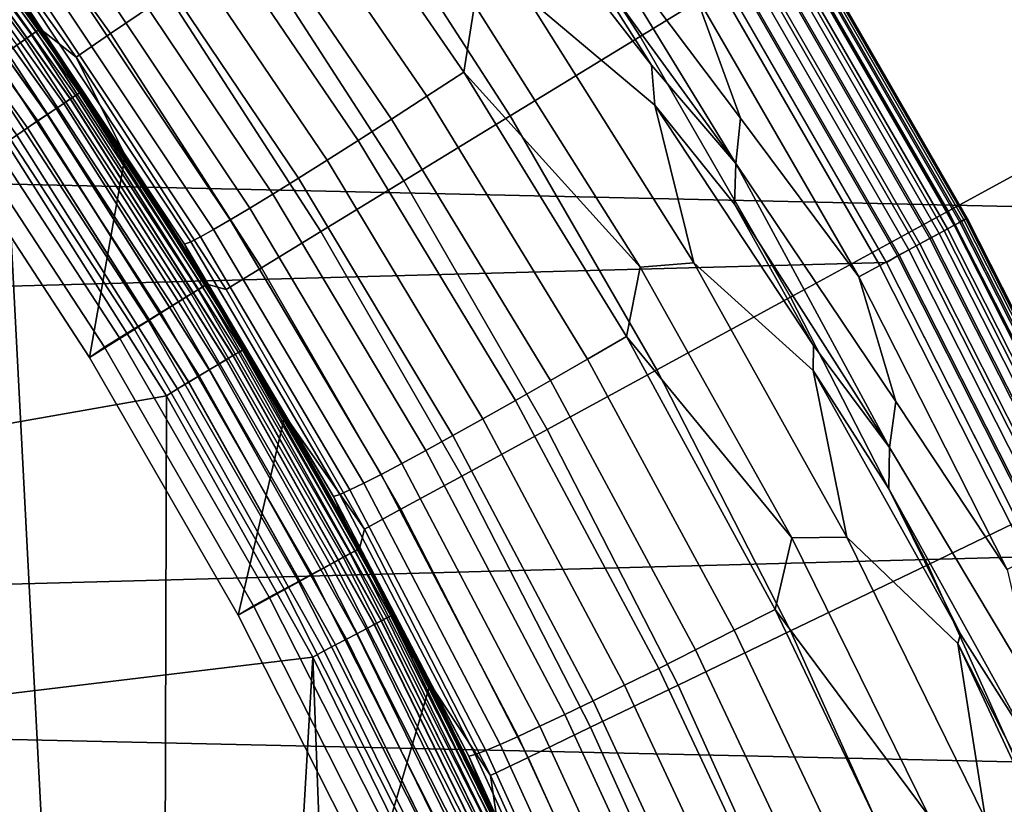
# Model space of a CAD drawing. Header units: metres. Extents: x -28 to 70, y -218 to 28.
# Tile 308 of 463: x 9.82 to 11.95, y 5.16 to 6.86. Entities that reach past the tile are written whole.
import ezdxf

# ---------------------------------------------------------------- set-up
doc = ezdxf.new("R2010")
doc.units = ezdxf.units.M
doc.layers.add('solid_10_261_432_XXX', color=7, linetype='CONTINUOUS')

msp = doc.modelspace()

# ---------------------------------------------------------------- linework, layer by layer
at = {"layer": 'solid_10_261_432_XXX'}
for points in [[(-26.154049, 8.497979, -5), (26.508976, 7.316027, -5), (26.810513, 6.119348, -5), (-26.508976, 7.316027, -5)], [(11.494375, 7.024066, 170.460709), (11.129966, 7.588283, 170.460709), (10.808604, 7.369182, 171.937958), (11.162492, 6.821257, 171.937958)], [(10.949935, 7.549101, 235.5), (-11.339507, 6.950221, 235.5), (-11.696429, 6.331155, 235.5), (11.33956, 6.950134, 235.5)], [(12.666342, 6.897722, 167.558289), (12.306774, 7.520513, 167.558289), (11.876003, 7.257275, 169.000046), (12.222985, 6.656283, 169.000046)], [(10.138194, 6.912104, 176.445908), (9.781052, 7.408859, 176.445908), (9.66103, 7.317945, 177.966064), (10.013789, 6.827286, 177.966064)], [(9.859266, 6.836263, 193.73877), (9.467701, 7.369008, 193.73877), (9.461691, 7.36433, 193.777298), (9.853008, 6.831924, 193.777298)], [(9.467701, 7.369008, 193.73877), (9.859266, 6.836263, 193.73877), (9.861334, 6.837697, 193.699997), (9.469687, 7.370553, 193.699997)], [(9.469687, 7.370553, 193.699997), (9.861334, 6.837697, 193.699997), (9.669181, 7.106823, 181), (9.469687, 7.370553, 181)], [(11.162492, 6.821257, 171.937958), (10.808604, 7.369182, 171.937958), (10.535914, 7.183265, 173.429489), (10.880874, 6.649164, 173.429489)], [(9.828418, 6.814873, 193.849762), (9.438077, 7.34595, 193.849762), (9.420877, 7.332563, 193.882446), (9.810506, 6.802454, 193.882446)], [(9.842667, 6.824753, 193.814514), (9.45176, 7.3566, 193.814514), (9.438077, 7.34595, 193.849762), (9.828418, 6.814873, 193.849762)], [(9.853008, 6.831924, 193.777298), (9.461691, 7.36433, 193.777298), (9.45176, 7.3566, 193.814514), (9.842667, 6.824753, 193.814514)], [(-26.508976, 7.316027, -5), (26.810513, 6.119348, -5), (27.058064, 4.910316, -5), (-26.810513, 6.119348, -5)], [(10.013789, 6.827286, 177.966064), (9.66103, 7.317945, 177.966064), (9.589172, 7.263515, 179.490997), (9.939308, 6.776506, 179.490997)], [(10.398282, 7.297906, 225.399979), (10.780369, 6.743913, 225.40062), (10.699922, 6.691599, 225.350708), (10.322016, 7.242427, 225.350937)], [(10.803557, 6.890022, 225.441742), (10.780369, 6.743913, 225.40062), (10.398282, 7.297906, 225.399979)], [(9.553117, 7.262091, 199), (9.932268, 6.734245, 199), (9.861345, 6.83768, 194), (9.669166, 7.106839, 194)], [(9.987356, 6.652271, 209.050003), (9.932268, 6.734245, 199), (9.553117, 7.262091, 199), (9.609277, 7.187614, 209.050003)], [(9.939308, 6.776506, 179.490997), (9.589172, 7.263515, 179.490997), (9.669181, 7.106823, 181), (9.861334, 6.837697, 181)], [(9.562694, 7.236043, 209.106369), (9.946353, 6.698917, 209.106369), (9.951391, 6.702311, 209.078461), (9.567537, 7.239708, 209.078461)], [(9.946413, 6.698958, 217.893875), (9.562752, 7.236087, 217.893875), (9.567566, 7.23973, 217.921799), (9.951421, 6.702331, 217.921799)], [(9.567537, 7.239708, 209.078461), (9.951391, 6.702311, 209.078461), (9.609277, 7.187614, 209.050003)], [(9.951421, 6.702331, 217.921799), (9.567566, 7.23973, 217.921799), (9.609277, 7.187614, 217.949997)], [(10.322016, 7.242427, 225.350937), (10.699922, 6.691599, 225.350708), (10.623273, 6.642097, 225.292633), (10.249336, 7.1899, 225.293839)], [(11.004567, 7.143281, 225.514542), (11.011226, 7.23859, 225.532532), (11.281467, 6.915789, 225.557358), (11.379979, 6.643821, 225.532532)], [(12.222985, 6.656283, 169.000046), (11.876003, 7.257275, 169.000046), (11.494375, 7.024066, 170.460709), (11.830208, 6.442388, 170.460709)], [(9.530147, 7.211415, 209.181061), (9.9125, 6.676117, 209.181061), (9.926707, 6.685686, 209.158203), (9.543806, 7.221751, 209.158203)], [(9.91264, 6.676212, 217.819138), (9.53028, 7.211517, 217.819138), (9.543917, 7.221835, 217.84201), (9.926823, 6.685764, 217.84201)], [(9.543806, 7.221751, 209.158203), (9.926707, 6.685686, 209.158203), (9.938069, 6.693338, 209.133133), (9.554729, 7.230016, 209.133133)], [(9.926823, 6.685764, 217.84201), (9.543917, 7.221835, 217.84201), (9.554814, 7.230082, 217.867096), (9.938157, 6.693398, 217.867096)], [(9.554729, 7.230016, 209.133133), (9.938069, 6.693338, 209.133133), (9.946353, 6.698917, 209.106369), (9.562694, 7.236043, 209.106369)], [(9.938157, 6.693398, 217.867096), (9.554814, 7.230082, 217.867096), (9.562752, 7.236087, 217.893875), (9.946413, 6.698958, 217.893875)], [(10.822915, 7.228455, 225.49649), (10.999099, 7.055796, 225.504608), (11.187005, 6.759193, 225.50499)], [(10.916454, 6.906275, 225.474274), (10.822915, 7.228455, 225.49649), (11.187005, 6.759193, 225.50499), (11.194627, 6.672149, 225.498871)], [(9.495785, 7.185413, 209.218338), (9.87676, 6.652045, 209.218338), (9.895737, 6.664826, 209.201248), (9.51403, 7.199219, 209.201248)], [(9.876938, 6.652167, 217.781799), (9.495956, 7.185544, 217.781799), (9.514184, 7.199337, 217.79892), (9.895898, 6.664936, 217.79892)], [(9.51403, 7.199219, 209.201248), (9.895737, 6.664826, 209.201248), (9.9125, 6.676117, 209.181061), (9.530147, 7.211415, 209.181061)], [(9.895898, 6.664936, 217.79892), (9.514184, 7.199337, 217.79892), (9.53028, 7.211517, 217.819138), (9.91264, 6.676212, 217.819138)], [(9.475782, 7.170278, 209.23201), (9.855955, 6.638033, 209.23201), (9.87676, 6.652045, 209.218338), (9.495785, 7.185413, 209.218338)], [(9.856149, 6.638165, 217.768097), (9.475968, 7.170419, 217.768097), (9.495956, 7.185544, 217.781799), (9.876938, 6.652167, 217.781799)], [(9.609277, 7.187614, 217.949997), (9.82739, 6.886393, 224.295532), (10.012562, 6.614273, 224.285873), (9.987356, 6.652271, 217.949997)], [(9.951421, 6.702331, 217.921799), (9.609277, 7.187614, 217.949997), (9.987356, 6.652271, 217.949997)], [(9.951391, 6.702311, 209.078461), (9.987356, 6.652271, 209.050003), (9.609277, 7.187614, 209.050003)], [(10.249336, 7.1899, 225.293839), (10.623273, 6.642097, 225.292633), (10.551008, 6.595784, 225.226807), (10.180799, 7.140725, 225.229156)], [(10.880874, 6.649164, 173.429489), (10.535914, 7.183265, 173.429489), (10.312327, 7.030826, 174.932922), (10.649966, 6.508059, 174.932922)], [(9.432169, 7.137276, 209.248001), (9.810592, 6.607481, 209.248001), (9.833748, 6.623077, 209.241959), (9.454432, 7.154122, 209.241959)], [(9.454629, 7.154272, 217.758102), (9.833952, 6.623215, 217.758102), (9.810744, 6.607584, 217.752029), (9.432319, 7.137389, 217.752029)], [(9.454432, 7.154122, 209.241959), (9.833748, 6.623077, 209.241959), (9.855955, 6.638033, 209.23201), (9.475782, 7.170278, 209.23201)], [(9.833952, 6.623215, 217.758102), (9.454629, 7.154272, 217.758102), (9.475968, 7.170419, 217.768097), (9.856149, 6.638165, 217.768097)], [(10.180799, 7.140725, 225.229156), (10.551008, 6.595784, 225.226807), (10.483678, 6.553015, 225.153748), (10.116923, 7.095276, 225.157364)], [(10.999099, 7.055796, 225.504608), (11.004567, 7.143281, 225.514542), (11.369989, 6.546014, 225.514542)], [(11.369989, 6.546014, 225.514542), (11.004567, 7.143281, 225.514542), (11.379979, 6.643821, 225.532532)], [(9.669166, 7.106839, 194), (9.861345, 6.83768, 194), (9.615703, 6.665452, 194)], [(9.861334, 6.837697, 193.699997), (9.861334, 6.837697, 181), (9.669181, 7.106823, 181)], [(10.116923, 7.095276, 225.157364), (10.483678, 6.553015, 225.153748), (10.421797, 6.514115, 225.07402), (10.0582, 7.053901, 225.07901)], [(10.0582, 7.053901, 225.07901), (10.421797, 6.514115, 225.07402), (10.365835, 6.47938, 224.98822), (10.005075, 7.016915, 224.99469)], [(11.187005, 6.759193, 225.50499), (10.999099, 7.055796, 225.504608), (11.369989, 6.546014, 225.514542)], [(11.497243, 7.048066, 225.880936), (11.859157, 6.420453, 225.880936), (11.843403, 6.411924, 225.823212), (11.48197, 7.038702, 225.823212)], [(11.494141, 7.046164, 235.382965), (11.855958, 6.418721, 235.382965), (11.86472, 6.423465, 235.356201), (11.502636, 7.051372, 235.356201)], [(11.506467, 7.05372, 225.940384), (11.86867, 6.425604, 225.940384), (11.859157, 6.420453, 225.880936), (11.497243, 7.048066, 225.880936)], [(11.502636, 7.051372, 235.356201), (11.86472, 6.423465, 235.356201), (11.870039, 6.426344, 235.328278), (11.507792, 7.054533, 235.328293)], [(11.86867, 6.425604, 225.940384), (11.506467, 7.05372, 225.940384), (11.509506, 7.055583, 226), (11.871807, 6.427301, 226)], [(11.507792, 7.054533, 235.328293), (11.870039, 6.426344, 235.328278), (11.871807, 6.427301, 235.300003), (11.509506, 7.055583, 235.300003)], [(11.509506, 7.055583, 235.300003), (11.871807, 6.427301, 235.300003), (11.871807, 6.427301, 226), (11.509506, 7.055583, 226)], [(10.649966, 6.508059, 174.932922), (10.312327, 7.030826, 174.932922), (10.138194, 6.912104, 176.445908), (10.470132, 6.398164, 176.445908)], [(11.460871, 7.025768, 225.768066), (11.821639, 6.400141, 225.768066), (11.794185, 6.385277, 225.716309), (11.434253, 7.009451, 225.716309)], [(11.45068, 7.019521, 235.451126), (11.81113, 6.394452, 235.451126), (11.828887, 6.404065, 235.430923), (11.467895, 7.030075, 235.430923)], [(11.48197, 7.038702, 225.823212), (11.843403, 6.411924, 225.823212), (11.821639, 6.400141, 225.768066), (11.460871, 7.025768, 225.768066)], [(11.467895, 7.030075, 235.430923), (11.828887, 6.404065, 235.430923), (11.843932, 6.41221, 235.408051), (11.482481, 7.039016, 235.408051)], [(11.482481, 7.039016, 235.408051), (11.843932, 6.41221, 235.408051), (11.855958, 6.418721, 235.382965), (11.494141, 7.046164, 235.382965)], [(10.005075, 7.016915, 224.99469), (10.365835, 6.47938, 224.98822), (10.316221, 6.449076, 224.897003), (9.957954, 6.9846, 224.905045)], [(11.830208, 6.442388, 170.460709), (11.494375, 7.024066, 170.460709), (11.162492, 6.821257, 171.937958), (11.488627, 6.256373, 171.937958)], [(11.434253, 7.009451, 225.716309), (11.794185, 6.385277, 225.716309), (11.761439, 6.367549, 225.668716), (11.402507, 6.98999, 225.668716)], [(11.409812, 6.994468, 235.481934), (11.768975, 6.37163, 235.481934), (11.791022, 6.383565, 235.468246), (11.431186, 7.007571, 235.468246)], [(11.431186, 7.007571, 235.468246), (11.791022, 6.383565, 235.468246), (11.81113, 6.394452, 235.451126), (11.45068, 7.019521, 235.451126)], [(9.957954, 6.9846, 224.905045), (10.316221, 6.449076, 224.897003), (10.273333, 6.423434, 224.801071), (9.917197, 6.957202, 224.81076)], [(11.402507, 6.98999, 225.668716), (11.761439, 6.367549, 225.668716), (11.723882, 6.347216, 225.625946), (11.366096, 6.967669, 225.625946)], [(11.386992, 6.98048, 235.491913), (11.745439, 6.358887, 235.491913), (11.768975, 6.37163, 235.481934), (11.409812, 6.994468, 235.481934)], [(11.366096, 6.967669, 225.625946), (11.723882, 6.347216, 225.625946), (11.682061, 6.324575, 225.588638), (11.325552, 6.942815, 225.588638)], [(11.363195, 6.965891, 235.497971), (11.33956, 6.950134, 235.5), (11.696478, 6.331065, 235.5), (11.720892, 6.345598, 235.497971)], [(11.745439, 6.358887, 235.491913), (11.386992, 6.98048, 235.491913), (11.363195, 6.965891, 235.497971), (11.720892, 6.345598, 235.497971)], [(11.33956, 6.950134, 235.5), (-11.696429, 6.331155, 235.5), (-12.019579, 5.693832, 235.5), (11.696478, 6.331065, 235.5)], [(9.917197, 6.957202, 224.81076), (10.273333, 6.423434, 224.801071), (10.237496, 6.402649, 224.701157), (9.883113, 6.93493, 224.71257)], [(11.325552, 6.942815, 225.588638), (11.682061, 6.324575, 225.588638), (11.636589, 6.299955, 225.557358), (11.281467, 6.915789, 225.557358)], [(9.883113, 6.93493, 224.71257), (10.237496, 6.402649, 224.701157), (10.208985, 6.38688, 224.598007), (9.855964, 6.917955, 224.611206)], [(9.835955, 6.906406, 224.507446), (10.188018, 6.376246, 224.492432), (10.174753, 6.370831, 224.385223), (9.823239, 6.900371, 224.402084)], [(9.823239, 6.900371, 224.402084), (10.174753, 6.370831, 224.385223), (10.012562, 6.614273, 224.285873), (9.82739, 6.886393, 224.295532)], [(9.855964, 6.917955, 224.611206), (10.208985, 6.38688, 224.598007), (10.188018, 6.376246, 224.492432), (9.835955, 6.906406, 224.507446)], [(10.470132, 6.398164, 176.445908), (10.138194, 6.912104, 176.445908), (10.013789, 6.827286, 177.966064), (10.341654, 6.319653, 177.966064)], [(11.278803, 6.330189, 225.476425), (11.162333, 6.321136, 225.443298), (10.803557, 6.890022, 225.441742), (10.916454, 6.906275, 225.474274)], [(11.194627, 6.672149, 225.498871), (11.278803, 6.330189, 225.476425), (10.916454, 6.906275, 225.474274)], [(11.379979, 6.643821, 225.532532), (11.281467, 6.915789, 225.557358), (11.636589, 6.299955, 225.557358)], [(10.803557, 6.890022, 225.441742), (11.162333, 6.321136, 225.443298), (10.780369, 6.743913, 225.40062)], [(10.046003, 6.563367, 194), (9.968337, 6.125539, 194), (9.615703, 6.665452, 194), (9.861345, 6.83768, 194)], [(10.22089, 6.282758, 193.73877), (9.859266, 6.836263, 193.73877), (9.853008, 6.831924, 193.777298), (10.214402, 6.278769, 193.777298)], [(9.859266, 6.836263, 193.73877), (10.22089, 6.282758, 193.73877), (10.223033, 6.284075, 193.699997), (9.861334, 6.837697, 193.699997)], [(9.861334, 6.837697, 193.699997), (10.223033, 6.284075, 193.699997), (10.045998, 6.563378, 181), (9.861334, 6.837697, 181)], [(9.939308, 6.776506, 179.490997), (9.861334, 6.837697, 181), (10.045998, 6.563378, 181)], [(9.932268, 6.734245, 199), (10.046003, 6.563367, 194), (9.861345, 6.83768, 194)], [(10.18891, 6.263099, 193.849762), (9.828418, 6.814873, 193.849762), (9.810506, 6.802454, 193.882446), (10.170341, 6.251686, 193.882446)], [(10.203681, 6.272179, 193.814514), (9.842667, 6.824753, 193.814514), (9.828418, 6.814873, 193.849762), (10.18891, 6.263099, 193.849762)], [(10.214402, 6.278769, 193.777298), (9.853008, 6.831924, 193.777298), (9.842667, 6.824753, 193.814514), (10.203681, 6.272179, 193.814514)], [(10.341654, 6.319653, 177.966064), (10.013789, 6.827286, 177.966064), (9.939308, 6.776506, 179.490997), (10.264734, 6.272648, 179.490997)], [(11.488627, 6.256373, 171.937958), (11.162492, 6.821257, 171.937958), (10.880874, 6.649164, 173.429489), (11.198782, 6.098532, 173.429489)], [(10.170341, 6.251686, 193.882446), (9.810506, 6.802454, 193.882446), (9.78924, 6.787708, 193.911987), (10.148294, 6.238133, 193.911987)], [(10.123148, 6.222676, 193.937912), (9.764983, 6.770888, 193.937912), (9.738151, 6.752284, 193.959747), (10.095332, 6.205577, 193.959747)], [(10.148294, 6.238133, 193.911987), (9.78924, 6.787708, 193.911987), (9.764983, 6.770888, 193.937912), (10.123148, 6.222676, 193.937912)], [(10.264734, 6.272648, 179.490997), (9.939308, 6.776506, 179.490997), (10.045998, 6.563378, 181), (10.223033, 6.284075, 181)], [(10.095332, 6.205577, 193.959747), (9.738151, 6.752284, 193.959747), (9.709205, 6.732213, 193.977127), (10.065324, 6.187131, 193.977127)], [(11.194627, 6.672149, 225.498871), (11.187005, 6.759193, 225.50499), (11.369989, 6.546014, 225.514542), (11.36687, 6.457666, 225.505386)], [(10.065324, 6.187131, 193.977127), (9.709205, 6.732213, 193.977127), (9.678639, 6.711019, 193.989761), (10.033637, 6.167654, 193.989761)], [(9.932268, 6.734245, 199), (10.282286, 6.186646, 199), (10.22301, 6.284111, 194), (10.046003, 6.563367, 194)], [(10.335645, 6.097085, 209.050003), (10.282286, 6.186646, 199), (9.932268, 6.734245, 199), (9.987356, 6.652271, 209.050003)], [(10.780369, 6.743913, 225.40062), (11.132972, 6.170555, 225.401505), (11.048429, 6.12167, 225.350708), (10.699922, 6.691599, 225.350708)], [(11.162333, 6.321136, 225.443298), (11.132972, 6.170555, 225.401505), (10.780369, 6.743913, 225.40062)], [(10.033637, 6.167654, 193.989761), (9.678639, 6.711019, 193.989761), (9.646979, 6.689067, 193.997437), (10.000816, 6.147479, 193.997437)], [(9.968337, 6.125539, 194), (10.000816, 6.147479, 193.997437), (9.646979, 6.689067, 193.997437), (9.615703, 6.665452, 194)], [(9.9125, 6.676117, 209.181061), (10.264821, 6.120592, 209.181061), (10.279533, 6.129364, 209.158203), (9.926707, 6.685686, 209.158203)], [(10.264965, 6.120679, 217.819138), (9.91264, 6.676212, 217.819138), (9.926823, 6.685764, 217.84201), (10.279653, 6.129436, 217.84201)], [(9.926707, 6.685686, 209.158203), (10.279533, 6.129364, 209.158203), (10.291299, 6.13638, 209.133133), (9.938069, 6.693338, 209.133133)], [(10.279653, 6.129436, 217.84201), (9.926823, 6.685764, 217.84201), (9.938157, 6.693398, 217.867096), (10.29139, 6.136435, 217.867096)], [(9.938069, 6.693338, 209.133133), (10.291299, 6.13638, 209.133133), (10.299877, 6.141495, 209.106369), (9.946353, 6.698917, 209.106369)], [(10.29139, 6.136435, 217.867096), (9.938157, 6.693398, 217.867096), (9.946413, 6.698958, 217.893875), (10.299939, 6.141533, 217.893875)], [(9.946353, 6.698917, 209.106369), (10.299877, 6.141495, 209.106369), (10.305094, 6.144606, 209.078461), (9.951391, 6.702311, 209.078461)], [(10.299939, 6.141533, 217.893875), (9.946413, 6.698958, 217.893875), (9.951421, 6.702331, 217.921799), (10.305125, 6.144625, 217.921799)], [(9.951391, 6.702311, 209.078461), (10.305094, 6.144606, 209.078461), (9.987356, 6.652271, 209.050003)], [(10.305125, 6.144625, 217.921799), (9.951421, 6.702331, 217.921799), (9.987356, 6.652271, 217.949997)], [(10.699922, 6.691599, 225.350708), (11.048429, 6.12167, 225.350708), (10.967895, 6.075444, 225.29158), (10.623273, 6.642097, 225.292633)], [(9.87676, 6.652045, 209.218338), (10.22781, 6.098523, 209.218338), (10.247462, 6.110241, 209.201248), (9.895737, 6.664826, 209.201248)], [(10.227995, 6.098635, 217.781799), (9.876938, 6.652167, 217.781799), (9.895898, 6.664936, 217.79892), (10.247628, 6.110342, 217.79892)], [(9.895737, 6.664826, 209.201248), (10.247462, 6.110241, 209.201248), (10.264821, 6.120592, 209.181061), (9.9125, 6.676117, 209.181061)], [(10.247628, 6.110342, 217.79892), (9.895898, 6.664936, 217.79892), (9.91264, 6.676212, 217.819138), (10.264965, 6.120679, 217.819138)], [(11.194627, 6.672149, 225.498871), (11.36687, 6.457666, 225.505386), (11.538568, 6.151428, 225.505798)], [(11.278803, 6.330189, 225.476425), (11.194627, 6.672149, 225.498871), (11.538568, 6.151428, 225.505798), (11.537876, 6.097382, 225.501511)], [(9.855955, 6.638033, 209.23201), (10.206266, 6.085678, 209.23201), (10.22781, 6.098523, 209.218338), (9.87676, 6.652045, 209.218338)], [(10.206467, 6.085798, 217.768097), (9.856149, 6.638165, 217.768097), (9.876938, 6.652167, 217.781799), (10.227995, 6.098635, 217.781799)], [(9.987356, 6.652271, 217.949997), (10.190203, 6.337173, 224.276123), (10.360179, 6.055303, 224.266281), (10.335645, 6.097085, 217.949997)], [(9.987356, 6.652271, 217.949997), (10.012562, 6.614273, 224.285873), (10.190203, 6.337173, 224.276123)], [(10.305125, 6.144625, 217.921799), (9.987356, 6.652271, 217.949997), (10.335645, 6.097085, 217.949997)], [(10.305094, 6.144606, 209.078461), (10.335645, 6.097085, 209.050003), (9.987356, 6.652271, 209.050003)], [(10.623273, 6.642097, 225.292633), (10.967895, 6.075444, 225.29158), (10.891983, 6.032231, 225.224594), (10.551008, 6.595784, 225.226807)], [(11.198782, 6.098532, 173.429489), (10.880874, 6.649164, 173.429489), (10.649966, 6.508059, 174.932922), (10.961127, 5.969112, 174.932922)], [(11.369989, 6.546014, 225.514542), (11.379979, 6.643821, 225.532532), (11.636589, 6.299955, 225.557358), (11.716638, 6.030314, 225.532532)], [(12.539579, 6.038743, 169.000046), (12.222985, 6.656283, 169.000046), (11.830208, 6.442388, 170.460709), (12.136628, 5.844692, 170.460709)], [(9.810592, 6.607481, 209.248001), (10.15929, 6.057668, 209.248001), (10.18327, 6.071966, 209.241959), (9.833748, 6.623077, 209.241959)], [(9.833952, 6.623215, 217.758102), (10.183481, 6.072093, 217.758102), (10.159445, 6.05776, 217.752029), (9.810744, 6.607584, 217.752029)], [(9.833748, 6.623077, 209.241959), (10.18327, 6.071966, 209.241959), (10.206266, 6.085678, 209.23201), (9.855955, 6.638033, 209.23201)], [(10.183481, 6.072093, 217.758102), (9.833952, 6.623215, 217.758102), (9.856149, 6.638165, 217.768097), (10.206467, 6.085798, 217.768097)], [(9.810592, 6.607481, 209.248001), (9.787511, 6.591253, 209.25), (10.135433, 6.042599, 209.25), (10.15929, 6.057668, 209.248001)], [(9.810744, 6.607584, 217.752029), (10.159445, 6.05776, 217.752029), (10.135437, 6.042592, 217.75), (9.787514, 6.591249, 217.75)], [(10.174753, 6.370831, 224.385223), (10.190203, 6.337173, 224.276123), (10.012562, 6.614273, 224.285873)], [(9.288187, 5.89318, 217.75), (8.950189, 6.394851, 217.75), (9.787514, 6.591249, 217.75), (10.135437, 6.042592, 217.75)], [(9.59815, 5.373591, 209.25), (9.879011, 4.837886, 209.25), (9.787511, 6.591253, 209.25)], [(9.879011, 4.837886, 209.25), (10.130059, 4.287412, 209.25), (10.135433, 6.042599, 209.25), (9.787511, 6.591253, 209.25)], [(10.551008, 6.595784, 225.226807), (10.891983, 6.032231, 225.224594), (10.821275, 5.992359, 225.150238), (10.483678, 6.553015, 225.153748)], [(10.046003, 6.563367, 194), (10.22301, 6.284111, 194), (9.968337, 6.125539, 194)], [(10.223033, 6.284075, 193.699997), (10.223033, 6.284075, 181), (10.045998, 6.563378, 181)], [(10.483678, 6.553015, 225.153748), (10.821275, 5.992359, 225.150238), (10.756307, 5.956132, 225.069092), (10.421797, 6.514115, 225.07402)], [(11.36687, 6.457666, 225.505386), (11.369989, 6.546014, 225.514542), (11.703027, 5.930103, 225.514542)], [(11.703027, 5.930103, 225.514542), (11.369989, 6.546014, 225.514542), (11.716638, 6.030314, 225.532532)], [(10.421797, 6.514115, 225.07402), (10.756307, 5.956132, 225.069092), (10.697577, 5.923828, 224.981781), (10.365835, 6.47938, 224.98822)], [(10.961127, 5.969112, 174.932922), (10.649966, 6.508059, 174.932922), (10.470132, 6.398164, 176.445908), (10.776039, 5.868318, 176.445908)], [(10.365835, 6.47938, 224.98822), (10.697577, 5.923828, 224.981781), (10.64553, 5.895692, 224.888947), (10.316221, 6.449076, 224.897003)], [(10.316221, 6.449076, 224.897003), (10.64553, 5.895692, 224.888947), (10.600566, 5.871938, 224.791321), (10.273333, 6.423434, 224.801071)], [(11.538568, 6.151428, 225.505798), (11.36687, 6.457666, 225.505386), (11.703027, 5.930103, 225.514542)], [(12.136628, 5.844692, 170.460709), (11.830208, 6.442388, 170.460709), (11.488627, 6.256373, 171.937958), (11.786201, 5.675935, 171.937958)], [(12.196621, 5.778943, 225.940384), (11.86867, 6.425604, 225.940384), (11.871807, 6.427301, 226), (12.199843, 5.780469, 226)], [(11.870039, 6.426344, 235.328278), (12.198027, 5.779609, 235.328278), (12.199843, 5.780469, 235.300003), (11.871807, 6.427301, 235.300003)], [(11.871807, 6.427301, 235.300003), (12.199843, 5.780469, 235.300003), (12.199843, 5.780469, 226), (11.871807, 6.427301, 226)], [(10.273333, 6.423434, 224.801071), (10.600566, 5.871938, 224.791321), (10.563025, 5.852748, 224.689636), (10.237496, 6.402649, 224.701157)], [(11.843403, 6.411924, 225.823212), (12.170654, 5.76664, 225.823212), (12.14829, 5.756043, 225.768066), (11.821639, 6.400141, 225.768066)], [(11.828887, 6.404065, 235.430923), (12.155739, 5.759572, 235.430923), (12.1712, 5.766898, 235.408051), (11.843932, 6.41221, 235.408051)], [(11.859157, 6.420453, 225.880936), (12.186844, 5.77431, 225.880936), (12.170654, 5.76664, 225.823212), (11.843403, 6.411924, 225.823212)], [(11.843932, 6.41221, 235.408051), (12.1712, 5.766898, 235.408051), (12.183558, 5.772753, 235.382965), (11.855958, 6.418721, 235.382965)], [(11.855958, 6.418721, 235.382965), (12.183558, 5.772753, 235.382965), (12.192561, 5.77702, 235.356201), (11.86472, 6.423465, 235.356201)], [(11.86867, 6.425604, 225.940384), (12.196621, 5.778943, 225.940384), (12.186844, 5.77431, 225.880936), (11.859157, 6.420453, 225.880936)], [(11.86472, 6.423465, 235.356201), (12.192561, 5.77702, 235.356201), (12.198027, 5.779609, 235.328278), (11.870039, 6.426344, 235.328278)], [(10.208985, 6.38688, 224.598007), (10.533196, 5.838269, 224.584656), (10.511305, 5.82861, 224.477219), (10.188018, 6.376246, 224.492432)], [(10.237496, 6.402649, 224.701157), (10.563025, 5.852748, 224.689636), (10.533196, 5.838269, 224.584656), (10.208985, 6.38688, 224.598007)], [(10.776039, 5.868318, 176.445908), (10.470132, 6.398164, 176.445908), (10.341654, 6.319653, 177.966064), (10.643806, 5.796308, 177.966064)], [(11.794185, 6.385277, 225.716309), (12.120076, 5.742675, 225.716309), (12.086426, 5.726731, 225.668716), (11.761439, 6.367549, 225.668716)], [(11.791022, 6.383565, 235.468246), (12.116829, 5.741136, 235.468246), (12.137491, 5.750926, 235.451126), (11.81113, 6.394452, 235.451126)], [(11.821639, 6.400141, 225.768066), (12.14829, 5.756043, 225.768066), (12.120076, 5.742675, 225.716309), (11.794185, 6.385277, 225.716309)], [(11.81113, 6.394452, 235.451126), (12.137491, 5.750926, 235.451126), (12.155739, 5.759572, 235.430923), (11.828887, 6.404065, 235.430923)], [(10.188018, 6.376246, 224.492432), (10.511305, 5.82861, 224.477219), (10.497519, 5.823846, 224.368103), (10.174753, 6.370831, 224.385223)], [(10.174753, 6.370831, 224.385223), (10.497519, 5.823846, 224.368103), (10.360179, 6.055303, 224.266281), (10.190203, 6.337173, 224.276123)], [(11.761439, 6.367549, 225.668716), (12.086426, 5.726731, 225.668716), (12.047831, 5.708444, 225.625946), (11.723882, 6.347216, 225.625946)], [(11.745439, 6.358887, 235.491913), (12.069985, 5.718941, 235.491913), (12.094172, 5.730402, 235.481934), (11.768975, 6.37163, 235.481934)], [(11.768975, 6.37163, 235.481934), (12.094172, 5.730402, 235.481934), (12.116829, 5.741136, 235.468246), (11.791022, 6.383565, 235.468246)], [(11.723882, 6.347216, 225.625946), (12.047831, 5.708444, 225.625946), (12.004854, 5.688081, 225.588638), (11.682061, 6.324575, 225.588638)], [(11.720892, 6.345598, 235.497971), (11.696478, 6.331065, 235.5), (12.019623, 5.693739, 235.5), (12.044761, 5.706989, 235.497971)], [(12.069985, 5.718941, 235.491913), (11.745439, 6.358887, 235.491913), (11.720892, 6.345598, 235.497971), (12.044761, 5.706989, 235.497971)], [(11.696478, 6.331065, 235.5), (-12.019579, 5.693832, 235.5), (-12.308029, 5.04008, 235.5), (12.019623, 5.693739, 235.5)], [(11.162333, 6.321136, 225.443298), (11.491216, 5.734202, 225.445099), (11.132972, 6.170555, 225.401505)], [(11.610849, 5.735751, 225.478851), (11.491216, 5.734202, 225.445099), (11.162333, 6.321136, 225.443298), (11.278803, 6.330189, 225.476425)], [(11.537876, 6.097382, 225.501511), (11.610849, 5.735751, 225.478851), (11.278803, 6.330189, 225.476425)], [(11.682061, 6.324575, 225.588638), (12.004854, 5.688081, 225.588638), (11.958126, 5.665939, 225.557358), (11.636589, 6.299955, 225.557358)], [(10.643806, 5.796308, 177.966064), (10.341654, 6.319653, 177.966064), (10.264734, 6.272648, 179.490997), (10.56464, 5.753196, 179.490997)], [(11.716638, 6.030314, 225.532532), (11.636589, 6.299955, 225.557358), (11.958126, 5.665939, 225.557358)], [(10.392305, 5.999996, 194), (10.290684, 5.567028, 194), (9.968337, 6.125539, 194), (10.22301, 6.284111, 194)], [(10.544775, 5.706547, 193.777298), (10.214402, 6.278769, 193.777298), (10.203681, 6.272179, 193.814514), (10.533707, 5.700557, 193.814514)], [(10.551473, 5.710171, 193.73877), (10.22089, 6.282758, 193.73877), (10.214402, 6.278769, 193.777298), (10.544775, 5.706547, 193.777298)], [(10.22089, 6.282758, 193.73877), (10.551473, 5.710171, 193.73877), (10.553685, 5.711369, 193.699997), (10.223033, 6.284075, 193.699997)], [(10.282286, 6.186646, 199), (10.392305, 5.999996, 194), (10.22301, 6.284111, 194)], [(10.223033, 6.284075, 193.699997), (10.553685, 5.711369, 193.699997), (10.392304, 6, 181), (10.223033, 6.284075, 181)], [(10.56464, 5.753196, 179.490997), (10.264734, 6.272648, 179.490997), (10.223033, 6.284075, 181), (10.392304, 6, 181)], [(10.518457, 5.692305, 193.849762), (10.18891, 6.263099, 193.849762), (10.170341, 6.251686, 193.882446), (10.499289, 5.681931, 193.882446)], [(10.533707, 5.700557, 193.814514), (10.203681, 6.272179, 193.814514), (10.18891, 6.263099, 193.849762), (10.518457, 5.692305, 193.849762)], [(11.786201, 5.675935, 171.937958), (11.488627, 6.256373, 171.937958), (11.198782, 6.098532, 173.429489), (11.488848, 5.532737, 173.429489)], [(10.476529, 5.669614, 193.911987), (10.148294, 6.238133, 193.911987), (10.123148, 6.222676, 193.937912), (10.450569, 5.655565, 193.937912)], [(10.499289, 5.681931, 193.882446), (10.170341, 6.251686, 193.882446), (10.148294, 6.238133, 193.911987), (10.476529, 5.669614, 193.911987)], [(10.450569, 5.655565, 193.937912), (10.123148, 6.222676, 193.937912), (10.095332, 6.205577, 193.959747), (10.421854, 5.640025, 193.959747)], [(10.421854, 5.640025, 193.959747), (10.095332, 6.205577, 193.959747), (10.065324, 6.187131, 193.977127), (10.390875, 5.62326, 193.977127)], [(10.390875, 5.62326, 193.977127), (10.065324, 6.187131, 193.977127), (10.033637, 6.167654, 193.989761), (10.358164, 5.605558, 193.989761)], [(10.282286, 6.186646, 199), (10.602144, 5.620901, 199), (10.553674, 5.711387, 194), (10.392305, 5.999996, 194)], [(10.653103, 5.523712, 209.050003), (10.602144, 5.620901, 199), (10.282286, 6.186646, 199), (10.335645, 6.097085, 209.050003)], [(10.358164, 5.605558, 193.989761), (10.033637, 6.167654, 193.989761), (10.000816, 6.147479, 193.997437), (10.324281, 5.587222, 193.997437)], [(11.132972, 6.170555, 225.401505), (11.455112, 5.579389, 225.402603), (11.366579, 5.534201, 225.350906), (11.048429, 6.12167, 225.350708)], [(11.491216, 5.734202, 225.445099), (11.455112, 5.579389, 225.402603), (11.132972, 6.170555, 225.401505)], [(11.537876, 6.097382, 225.501511), (11.538568, 6.151428, 225.505798), (11.703027, 5.930103, 225.514542), (11.701975, 5.840698, 225.50621)], [(10.290684, 5.567028, 194), (10.324281, 5.587222, 193.997437), (10.000816, 6.147479, 193.997437), (9.968337, 6.125539, 194)], [(10.264821, 6.120592, 209.181061), (10.586041, 5.546523, 209.181061), (10.601214, 5.554473, 209.158203), (10.279533, 6.129364, 209.158203)], [(10.58619, 5.546602, 217.819138), (10.264965, 6.120679, 217.819138), (10.279653, 6.129436, 217.84201), (10.601337, 5.554538, 217.84201)], [(10.279533, 6.129364, 209.158203), (10.601214, 5.554473, 209.158203), (10.613348, 5.56083, 209.133133), (10.291299, 6.13638, 209.133133)], [(10.601337, 5.554538, 217.84201), (10.279653, 6.129436, 217.84201), (10.29139, 6.136435, 217.867096), (10.613442, 5.56088, 217.867096)], [(10.291299, 6.13638, 209.133133), (10.613348, 5.56083, 209.133133), (10.622195, 5.565465, 209.106369), (10.299877, 6.141495, 209.106369)], [(10.613442, 5.56088, 217.867096), (10.29139, 6.136435, 217.867096), (10.299939, 6.141533, 217.893875), (10.622259, 5.5655, 217.893875)], [(10.299877, 6.141495, 209.106369), (10.622195, 5.565465, 209.106369), (10.627575, 5.568285, 209.078461), (10.305094, 6.144606, 209.078461)], [(10.622259, 5.5655, 217.893875), (10.299939, 6.141533, 217.893875), (10.305125, 6.144625, 217.921799), (10.627607, 5.568302, 217.921799)], [(10.305094, 6.144606, 209.078461), (10.627575, 5.568285, 209.078461), (10.335645, 6.097085, 209.050003)], [(10.627607, 5.568302, 217.921799), (10.305125, 6.144625, 217.921799), (10.335645, 6.097085, 217.949997)], [(-26.810513, 6.119348, -5), (27.058064, 4.910316, -5), (27.251122, 3.691395, -5), (-27.058064, 4.910316, -5)], [(10.22781, 6.098523, 209.218338), (10.547873, 5.526524, 209.218338), (10.568139, 5.537143, 209.201248), (10.247462, 6.110241, 209.201248)], [(10.548063, 5.526625, 217.781799), (10.227995, 6.098635, 217.781799), (10.247628, 6.110342, 217.79892), (10.568311, 5.537234, 217.79892)], [(10.247462, 6.110241, 209.201248), (10.568139, 5.537143, 209.201248), (10.586041, 5.546523, 209.181061), (10.264821, 6.120592, 209.181061)], [(10.568311, 5.537234, 217.79892), (10.247628, 6.110342, 217.79892), (10.264965, 6.120679, 217.819138), (10.58619, 5.546602, 217.819138)], [(11.048429, 6.12167, 225.350708), (11.366579, 5.534201, 225.350906), (11.282261, 5.491507, 225.290726), (10.967895, 6.075444, 225.29158)], [(10.18327, 6.071966, 209.241959), (10.501939, 5.502458, 209.241959), (10.525655, 5.514884, 209.23201), (10.206266, 6.085678, 209.23201)], [(10.502157, 5.502573, 217.758102), (10.183481, 6.072093, 217.758102), (10.206467, 6.085798, 217.768097), (10.525861, 5.514993, 217.768097)], [(10.206266, 6.085678, 209.23201), (10.525655, 5.514884, 209.23201), (10.547873, 5.526524, 209.218338), (10.22781, 6.098523, 209.218338)], [(10.525861, 5.514993, 217.768097), (10.206467, 6.085798, 217.768097), (10.227995, 6.098635, 217.781799), (10.548063, 5.526625, 217.781799)], [(10.335645, 6.097085, 217.949997), (10.522362, 5.768874, 224.256378), (10.676629, 5.478102, 224.246384), (10.653103, 5.523712, 217.949997)], [(10.335645, 6.097085, 217.949997), (10.360179, 6.055303, 224.266281), (10.522362, 5.768874, 224.256378)], [(10.627607, 5.568302, 217.921799), (10.335645, 6.097085, 217.949997), (10.653103, 5.523712, 217.949997)], [(10.627575, 5.568285, 209.078461), (10.653103, 5.523712, 209.050003), (10.335645, 6.097085, 209.050003)], [(11.488848, 5.532737, 173.429489), (11.198782, 6.098532, 173.429489), (10.961127, 5.969112, 174.932922), (11.245038, 5.415325, 174.932922)], [(11.537876, 6.097382, 225.501511), (11.701975, 5.840698, 225.50621), (11.856977, 5.525696, 225.506653)], [(11.610849, 5.735751, 225.478851), (11.537876, 6.097382, 225.501511), (11.856977, 5.525696, 225.506653), (11.851739, 5.505591, 225.50441)], [(10.15929, 6.057668, 209.248001), (10.477209, 5.489501, 209.248001), (10.501939, 5.502458, 209.241959), (10.18327, 6.071966, 209.241959)], [(10.183481, 6.072093, 217.758102), (10.502157, 5.502573, 217.758102), (10.477365, 5.489583, 217.752029), (10.159445, 6.05776, 217.752029)], [(10.967895, 6.075444, 225.29158), (11.282261, 5.491507, 225.290726), (11.202801, 5.45163, 225.222549), (10.891983, 6.032231, 225.224594)], [(10.15929, 6.057668, 209.248001), (10.135433, 6.042599, 209.25), (10.452642, 5.475604, 209.25), (10.477209, 5.489501, 209.248001)], [(10.159445, 6.05776, 217.752029), (10.477365, 5.489583, 217.752029), (10.452647, 5.475596, 217.75), (10.135437, 6.042592, 217.75)], [(10.497519, 5.823846, 224.368103), (10.522362, 5.768874, 224.256378), (10.360179, 6.055303, 224.266281)], [(9.59815, 5.373591, 217.75), (9.288187, 5.89318, 217.75), (10.135437, 6.042592, 217.75), (10.452647, 5.475596, 217.75)], [(10.130059, 4.287412, 209.25), (10.350431, 3.724051, 209.25), (10.452642, 5.475604, 209.25), (10.135433, 6.042599, 209.25)], [(10.891983, 6.032231, 225.224594), (11.202801, 5.45163, 225.222549), (11.128804, 5.414876, 225.146866), (10.821275, 5.992359, 225.150238)], [(11.703027, 5.930103, 225.514542), (11.716638, 6.030314, 225.532532), (11.958126, 5.665939, 225.557358), (12.020251, 5.3998, 225.532532)], [(10.392305, 5.999996, 194), (10.553674, 5.711387, 194), (10.290684, 5.567028, 194)], [(10.553685, 5.711369, 193.699997), (10.553685, 5.711369, 181), (10.392304, 6, 181)], [(10.56464, 5.753196, 179.490997), (10.392304, 6, 181), (10.553685, 5.711369, 181)], [(10.821275, 5.992359, 225.150238), (11.128804, 5.414876, 225.146866), (11.060838, 5.381525, 225.06427), (10.756307, 5.956132, 225.069092)], [(11.245038, 5.415325, 174.932922), (10.961127, 5.969112, 174.932922), (10.776039, 5.868318, 176.445908), (11.055155, 5.323882, 176.445908)], [(10.756307, 5.956132, 225.069092), (11.060838, 5.381525, 225.06427), (10.999416, 5.351831, 224.975388), (10.697577, 5.923828, 224.981781)], [(10.697577, 5.923828, 224.981781), (10.999416, 5.351831, 224.975388), (10.945011, 5.32602, 224.880905), (10.64553, 5.895692, 224.888947)], [(11.701975, 5.840698, 225.50621), (11.703027, 5.930103, 225.514542), (12.020251, 5.3998, 225.532532), (12.002731, 5.297302, 225.514542)], [(10.64553, 5.895692, 224.888947), (10.945011, 5.32602, 224.880905), (10.898036, 5.30429, 224.78154), (10.600566, 5.871938, 224.791321)], [(10.600566, 5.871938, 224.791321), (10.898036, 5.30429, 224.78154), (10.858849, 5.286806, 224.67804), (10.563025, 5.852748, 224.689636)], [(10.563025, 5.852748, 224.689636), (10.858849, 5.286806, 224.67804), (10.827748, 5.2737, 224.571198), (10.533196, 5.838269, 224.584656)], [(11.055155, 5.323882, 176.445908), (10.776039, 5.868318, 176.445908), (10.643806, 5.796308, 177.966064), (10.919497, 5.258553, 177.966064)], [(10.533196, 5.838269, 224.584656), (10.827748, 5.2737, 224.571198), (10.804973, 5.265074, 224.461838), (10.511305, 5.82861, 224.477219)], [(11.856977, 5.525696, 225.506653), (11.701975, 5.840698, 225.50621), (12.002731, 5.297302, 225.514542)], [(12.412875, 5.232466, 170.460709), (12.136628, 5.844692, 170.460709), (11.786201, 5.675935, 171.937958), (12.054471, 5.081386, 171.937958)], [(10.511305, 5.82861, 224.477219), (10.804973, 5.265074, 224.461838), (10.790694, 5.260993, 224.350784), (10.497519, 5.823846, 224.368103)], [(10.497519, 5.823846, 224.368103), (10.790694, 5.260993, 224.350784), (10.676629, 5.478102, 224.246384), (10.522362, 5.768874, 224.256378)], [(10.919497, 5.258553, 177.966064), (10.643806, 5.796308, 177.966064), (10.56464, 5.753196, 179.490997), (10.838281, 5.219441, 179.490997)], [(10.838281, 5.219441, 179.490997), (10.56464, 5.753196, 179.490997), (10.553685, 5.711369, 181), (10.707051, 5.4184, 181)], [(11.491216, 5.734202, 225.445099), (11.789299, 5.130781, 225.447159), (11.455112, 5.579389, 225.402603)], [(11.911661, 5.124535, 225.481537), (11.789299, 5.130781, 225.447159), (11.491216, 5.734202, 225.445099), (11.610849, 5.735751, 225.478851)], [(11.851739, 5.505591, 225.50441), (11.911661, 5.124535, 225.481537), (11.610849, 5.735751, 225.478851)], [(10.707076, 5.418347, 194), (10.581771, 4.991601, 194), (10.290684, 5.567028, 194), (10.553674, 5.711387, 194)], [(10.843123, 5.116993, 193.777298), (10.544775, 5.706547, 193.777298), (10.533707, 5.700557, 193.814514), (10.831742, 5.111622, 193.814514)], [(10.850011, 5.120244, 193.73877), (10.551473, 5.710171, 193.73877), (10.544775, 5.706547, 193.777298), (10.843123, 5.116993, 193.777298)], [(10.551473, 5.710171, 193.73877), (10.850011, 5.120244, 193.73877), (10.852286, 5.121317, 193.699997), (10.553685, 5.711369, 193.699997)], [(10.602144, 5.620901, 199), (10.707076, 5.418347, 194), (10.553674, 5.711387, 194)], [(10.553685, 5.711369, 193.699997), (10.852286, 5.121317, 193.699997), (10.707051, 5.4184, 181), (10.553685, 5.711369, 181)], [(12.019623, 5.693739, 235.5), (-12.308029, 5.04008, 235.5), (-12.56096, 4.371758, 235.5), (12.308068, 5.039984, 235.5)], [(10.79635, 5.094921, 193.882446), (10.499289, 5.681931, 193.882446), (10.476529, 5.669614, 193.911987), (10.772947, 5.083877, 193.911987)], [(10.816062, 5.104223, 193.849762), (10.518457, 5.692305, 193.849762), (10.499289, 5.681931, 193.882446), (10.79635, 5.094921, 193.882446)], [(10.831742, 5.111622, 193.814514), (10.533707, 5.700557, 193.814514), (10.518457, 5.692305, 193.849762), (10.816062, 5.104223, 193.849762)], [(10.772947, 5.083877, 193.911987), (10.476529, 5.669614, 193.911987), (10.450569, 5.655565, 193.937912), (10.746253, 5.071279, 193.937912)], [(12.054471, 5.081386, 171.937958), (11.786201, 5.675935, 171.937958), (11.488848, 5.532737, 173.429489), (11.75035, 4.953188, 173.429489)], [(10.716724, 5.057344, 193.959747), (10.421854, 5.640025, 193.959747), (10.390875, 5.62326, 193.977127), (10.684869, 5.042311, 193.977127)], [(10.746253, 5.071279, 193.937912), (10.450569, 5.655565, 193.937912), (10.421854, 5.640025, 193.959747), (10.716724, 5.057344, 193.959747)], [(10.684869, 5.042311, 193.977127), (10.390875, 5.62326, 193.977127), (10.358164, 5.605558, 193.989761), (10.651233, 5.026438, 193.989761)], [(10.602144, 5.620901, 199), (10.890905, 5.038669, 199), (10.852283, 5.121321, 194), (10.707076, 5.418347, 194)], [(10.938785, 4.933862, 209.050003), (10.890905, 5.038669, 199), (10.602144, 5.620901, 199), (10.653103, 5.523712, 209.050003)], [(10.651233, 5.026438, 193.989761), (10.358164, 5.605558, 193.989761), (10.324281, 5.587222, 193.997437), (10.616391, 5.009996, 193.997437)], [(10.581771, 4.991601, 194), (10.616391, 5.009996, 193.997437), (10.324281, 5.587222, 193.997437), (10.290684, 5.567028, 194)], [(11.455112, 5.579389, 225.402603), (11.745894, 4.972022, 225.403961), (11.653496, 4.930803, 225.351334), (11.366579, 5.534201, 225.350906)], [(11.789299, 5.130781, 225.447159), (11.745894, 4.972022, 225.403961), (11.455112, 5.579389, 225.402603)], [(10.586041, 5.546523, 209.181061), (10.875189, 4.955649, 209.181061), (10.890777, 4.962752, 209.158203), (10.601214, 5.554473, 209.158203)], [(10.875341, 4.95572, 217.819138), (10.58619, 5.546602, 217.819138), (10.601337, 5.554538, 217.84201), (10.890903, 4.962811, 217.84201)], [(10.601214, 5.554473, 209.158203), (10.890777, 4.962752, 209.158203), (10.903241, 4.968432, 209.133133), (10.613348, 5.56083, 209.133133)], [(10.890903, 4.962811, 217.84201), (10.601337, 5.554538, 217.84201), (10.613442, 5.56088, 217.867096), (10.903338, 4.968477, 217.867096)], [(10.613348, 5.56083, 209.133133), (10.903241, 4.968432, 209.133133), (10.91233, 4.972574, 209.106369), (10.622195, 5.565465, 209.106369)], [(10.903338, 4.968477, 217.867096), (10.613442, 5.56088, 217.867096), (10.622259, 5.5655, 217.893875), (10.912395, 4.972604, 217.893875)], [(10.622195, 5.565465, 209.106369), (10.91233, 4.972574, 209.106369), (10.917857, 4.975093, 209.078461), (10.627575, 5.568285, 209.078461)], [(10.912395, 4.972604, 217.893875), (10.622259, 5.5655, 217.893875), (10.627607, 5.568302, 217.921799), (10.91789, 4.975108, 217.921799)], [(10.627575, 5.568285, 209.078461), (10.917857, 4.975093, 209.078461), (10.653103, 5.523712, 209.050003)], [(10.91789, 4.975108, 217.921799), (10.627607, 5.568302, 217.921799), (10.653103, 5.523712, 217.949997)], [(10.547873, 5.526524, 209.218338), (10.835978, 4.937781, 209.218338), (10.856797, 4.947268, 209.201248), (10.568139, 5.537143, 209.201248)], [(10.836174, 4.937871, 217.781799), (10.548063, 5.526625, 217.781799), (10.568311, 5.537234, 217.79892), (10.856974, 4.94735, 217.79892)], [(10.568139, 5.537143, 209.201248), (10.856797, 4.947268, 209.201248), (10.875189, 4.955649, 209.181061), (10.586041, 5.546523, 209.181061)], [(10.856974, 4.94735, 217.79892), (10.568311, 5.537234, 217.79892), (10.58619, 5.546602, 217.819138), (10.875341, 4.95572, 217.819138)], [(11.75035, 4.953188, 173.429489), (11.488848, 5.532737, 173.429489), (11.245038, 5.415325, 174.932922), (11.500991, 4.848074, 174.932922)], [(11.366579, 5.534201, 225.350906), (11.653496, 4.930803, 225.351334), (11.565515, 4.891895, 225.29007), (11.282261, 5.491507, 225.290726)], [(10.501939, 5.502458, 209.241959), (10.788789, 4.916278, 209.241959), (10.813152, 4.92738, 209.23201), (10.525655, 5.514884, 209.23201)], [(10.789013, 4.916381, 217.758102), (10.502157, 5.502573, 217.758102), (10.525861, 5.514993, 217.768097), (10.813365, 4.927478, 217.768097)], [(10.525655, 5.514884, 209.23201), (10.813152, 4.92738, 209.23201), (10.835978, 4.937781, 209.218338), (10.547873, 5.526524, 209.218338)], [(10.813365, 4.927478, 217.768097), (10.525861, 5.514993, 217.768097), (10.548063, 5.526625, 217.781799), (10.836174, 4.937871, 217.781799)], [(10.653103, 5.523712, 217.949997), (10.822864, 5.183205, 224.236343), (10.960957, 4.884407, 224.226242), (10.938785, 4.933862, 217.949997)], [(10.653103, 5.523712, 217.949997), (10.676629, 5.478102, 224.246384), (10.822864, 5.183205, 224.236343)], [(10.91789, 4.975108, 217.921799), (10.653103, 5.523712, 217.949997), (10.938785, 4.933862, 217.949997)], [(10.917857, 4.975093, 209.078461), (10.938785, 4.933862, 209.050003), (10.653103, 5.523712, 209.050003)], [(11.851739, 5.505591, 225.50441), (11.856977, 5.525696, 225.506653), (12.002731, 5.297302, 225.514542), (12.003464, 5.206647, 225.507111)], [(10.477209, 5.489501, 209.248001), (10.452642, 5.475604, 209.25), (10.738165, 4.892015, 209.25), (10.763383, 4.904702, 209.248001)], [(10.477365, 5.489583, 217.752029), (10.76354, 4.904774, 217.752029), (10.738168, 4.892008, 217.75), (10.452647, 5.475596, 217.75)], [(10.477209, 5.489501, 209.248001), (10.763383, 4.904702, 209.248001), (10.788789, 4.916278, 209.241959), (10.501939, 5.502458, 209.241959)], [(10.502157, 5.502573, 217.758102), (10.789013, 4.916381, 217.758102), (10.76354, 4.904774, 217.752029), (10.477365, 5.489583, 217.752029)], [(11.282261, 5.491507, 225.290726), (11.565515, 4.891895, 225.29007), (11.48262, 4.855596, 225.220673), (11.202801, 5.45163, 225.222549)], [(11.851739, 5.505591, 225.50441), (12.003464, 5.206647, 225.507111), (12.135365, 4.89826, 225.507568)], [(11.851739, 5.505591, 225.50441), (12.135365, 4.89826, 225.507568), (11.911661, 5.124535, 225.481537)], [(9.879011, 4.837886, 217.75), (9.59815, 5.373591, 217.75), (10.452647, 5.475596, 217.75), (10.738168, 4.892008, 217.75)], [(10.350431, 3.724051, 209.25), (10.539528, 3.149342, 209.25), (10.452642, 5.475604, 209.25)], [(10.539528, 3.149342, 209.25), (10.696702, 2.565255, 209.25), (10.738165, 4.892015, 209.25), (10.452642, 5.475604, 209.25)], [(10.790694, 5.260993, 224.350784), (10.822864, 5.183205, 224.236343), (10.676629, 5.478102, 224.246384)], [(11.202801, 5.45163, 225.222549), (11.48262, 4.855596, 225.220673), (11.405446, 4.822182, 225.143631), (11.128804, 5.414876, 225.146866)], [(10.852283, 5.121321, 194), (10.840731, 4.400965, 194), (10.581771, 4.991601, 194), (10.707076, 5.418347, 194)], [(10.852286, 5.121317, 193.699997), (10.852286, 5.121317, 181), (10.707051, 5.4184, 181)], [(10.838281, 5.219441, 179.490997), (10.707051, 5.4184, 181), (10.852286, 5.121317, 181)], [(11.500991, 4.848074, 174.932922), (11.245038, 5.415325, 174.932922), (11.055155, 5.323882, 176.445908), (11.306786, 4.76621, 176.445908)], [(11.128804, 5.414876, 225.146866), (11.405446, 4.822182, 225.143631), (11.334579, 4.791908, 225.05957), (11.060838, 5.381525, 225.06427)], [(11.060838, 5.381525, 225.06427), (11.334579, 4.791908, 225.05957), (11.270562, 4.765005, 224.969101), (10.999416, 5.351831, 224.975388)], [(9.59815, 5.373591, 217.75), (9.879011, 4.837886, 217.75), (9.879011, 4.837886, 209.25), (9.59815, 5.373591, 209.25)], [(10.999416, 5.351831, 224.975388), (11.270562, 4.765005, 224.969101), (11.213881, 4.741678, 224.872925), (10.945011, 5.32602, 224.880905)], [(10.945011, 5.32602, 224.880905), (11.213881, 4.741678, 224.872925), (11.164968, 4.722105, 224.771774), (10.898036, 5.30429, 224.78154)], [(11.306786, 4.76621, 176.445908), (11.055155, 5.323882, 176.445908), (10.919497, 5.258553, 177.966064), (11.168041, 4.707724, 177.966064)], [(10.898036, 5.30429, 224.78154), (11.164968, 4.722105, 224.771774), (11.124199, 4.706435, 224.666412), (10.858849, 5.286806, 224.67804)], [(10.858849, 5.286806, 224.67804), (11.124199, 4.706435, 224.666412), (11.091882, 4.694788, 224.557663), (10.827748, 5.2737, 224.571198)], [(10.804973, 5.265074, 224.461838), (11.068264, 4.687253, 224.44635), (11.053526, 4.683887, 224.333313), (10.790694, 5.260993, 224.350784)], [(10.790694, 5.260993, 224.350784), (11.053526, 4.683887, 224.333313), (10.960957, 4.884407, 224.226242), (10.822864, 5.183205, 224.236343)], [(10.827748, 5.2737, 224.571198), (11.091882, 4.694788, 224.557663), (11.068264, 4.687253, 224.44635), (10.804973, 5.265074, 224.461838)], [(11.168041, 4.707724, 177.966064), (10.919497, 5.258553, 177.966064), (10.838281, 5.219441, 179.490997), (11.084975, 4.672709, 179.490997)], [(11.084975, 4.672709, 179.490997), (10.838281, 5.219441, 179.490997), (10.852286, 5.121317, 181), (10.98928, 4.820345, 181)]]:
    msp.add_3dface(points, dxfattribs=at)

doc.saveas('drawing.dxf')
